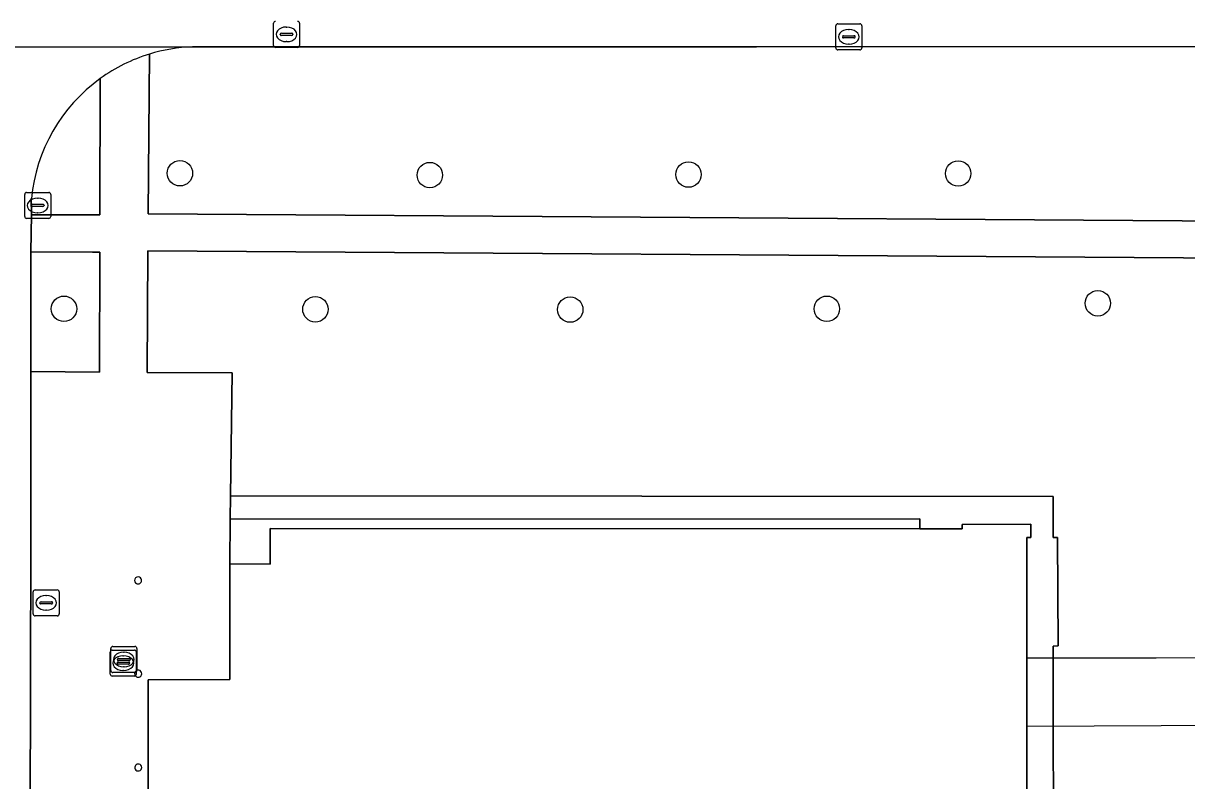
# Model space of a CAD drawing. Extents: x 161477 to 163040, y 383680 to 384871.
# Drawn here: x 162345.35 to 162390.1, y 384343.59 to 384372.7 of the extents above; entities that cross this region are included whole.
import ezdxf

# ---------------------------------------------------------------- set-up
doc = ezdxf.new("R2010")
doc.units = 0
for name, color, linetype in [('IMGEO_Berm_groen', 7, 'Continuous'), ('IMGEO_Boom', 7, 'Continuous'), ('IMGEO_Dek', 7, 'Continuous'), ('IMGEO_Groenvoorziening', 7, 'Continuous'), ('IMGEO_Kolk', 7, 'Continuous'), ('IMGEO_Pand', 7, 'Continuous'), ('IMGEO_Rijbaan_lokaal_open', 7, 'Continuous'), ('IMGEO_Terreindeel_onvherhard', 7, 'Continuous'), ('IMGEO_Voetpad_gesloten', 7, 'Continuous'), ('IMGEO_Voetpad_open', 7, 'Continuous')]:
    doc.layers.add(name, color=color, linetype=linetype)

msp = doc.modelspace()

# ---------------------------------------------------------------- linework, layer by layer
at = {"layer": 'IMGEO_Berm_groen'}
for points in [[(162350.205, 384371.52), (162350.158, 384365.377), (162425.894, 384364.863), (162425.896, 384365.557), (162425.914, 384370.45)], [(162423.885, 384371.708), (162422.293, 384371.749), (162409.717, 384371.797), (162394.185, 384371.816), (162373.552, 384371.801), (162351.862, 384371.801)], [(162345.665, 384365.965), (162345.672, 384365.339), (162348.091, 384365.336), (162348.301, 384365.336), (162348.315, 384370.579)]]:
    msp.add_lwpolyline(points, dxfattribs=at)
for centre, radius, start, end in [((162352.099, 384365.376), 6.429, 92.1145, 107.1352), ((162352.107, 384365.333), 6.472, 125.8594, 174.3997)]:
    msp.add_arc(centre, radius, start, end, dxfattribs=at)
at = {"layer": 'IMGEO_Boom'}
for centre in [(162351.38, 384366.94), (162360.99, 384366.87), (162370.94, 384366.89), (162381.31, 384366.93), (162386.68, 384361.94), (162346.92, 384361.73), (162356.59, 384361.71), (162366.39, 384361.7), (162376.26, 384361.73)]:
    msp.add_circle(centre, 0.489, dxfattribs=at)
at = {"layer": 'IMGEO_Dek'}
msp.add_lwpolyline([(162408.927, 384348.312), (162408.569, 384348.312), (162388.92, 384348.302), (162385.463, 384348.301), (162383.953, 384348.301), (162383.952, 384345.692), (162391.703, 384345.723), (162403.087, 384345.768), (162403.087, 384345.834), (162405.937, 384345.819), (162405.935, 384345.509), (162408.905, 384345.493)], close=True, dxfattribs=at)
at = {"layer": 'IMGEO_Groenvoorziening'}
msp.add_lwpolyline([(162348.298, 384363.902), (162348.018, 384363.903), (162345.641, 384363.913), (162345.646, 384359.322), (162348.285, 384359.292)], close=True, dxfattribs=at)
msp.add_lwpolyline([(162426.025, 384343.013), (162426.009, 384351.609), (162426.015, 384362.361), (162426.015, 384363.448), (162350.145, 384363.962), (162350.123, 384359.283), (162353.385, 384359.268), (162353.319, 384354.538), (162384.968, 384354.519), (162384.967, 384352.939), (162385.134, 384352.94), (162385.157, 384348.769), (162384.964, 384348.768), (162384.994, 384329.543)], dxfattribs=at)
at = {"layer": 'IMGEO_Kolk'}
for p, q in [((162354.98, 384371.852), (162354.98, 384372.704)), ((162355.239, 384372.272), (162355.239, 384372.284)), ((162355.282, 384372.321), (162355.68, 384372.321)), ((162355.468, 384372.558), (162355.493, 384372.558)), ((162355.723, 384372.284), (162355.723, 384372.272)), ((162355.981, 384372.704), (162355.981, 384371.852)), ((162376.604, 384371.757), (162376.604, 384372.609)), ((162376.679, 384372.683), (162377.531, 384372.683)), ((162377.092, 384372.463), (162377.117, 384372.463)), ((162377.605, 384372.609), (162377.605, 384371.757)), ((162355.677, 384372.235), (162355.279, 384372.235)), ((162355.491, 384371.998), (162355.466, 384371.998)), ((162376.863, 384372.177), (162376.863, 384372.189)), ((162377.301, 384372.14), (162376.903, 384372.14)), ((162376.906, 384372.226), (162377.304, 384372.226)), ((162377.115, 384371.903), (162377.09, 384371.903)), ((162377.347, 384372.189), (162377.347, 384372.177)), ((162355.907, 384371.778), (162355.055, 384371.778)), ((162377.531, 384371.683), (162376.679, 384371.683)), ((162345.41, 384365.276), (162345.41, 384366.128)), ((162345.485, 384366.202), (162346.337, 384366.202)), ((162346.411, 384366.128), (162346.411, 384365.276)), ((162345.669, 384365.696), (162345.669, 384365.708)), ((162346.107, 384365.659), (162345.709, 384365.659)), ((162345.712, 384365.745), (162346.11, 384365.745)), ((162345.898, 384365.982), (162345.923, 384365.982)), ((162346.153, 384365.708), (162346.153, 384365.696)), ((162346.337, 384365.202), (162345.485, 384365.202)), ((162345.921, 384365.422), (162345.896, 384365.422)), ((162345.735, 384350), (162345.735, 384350.852)), ((162345.81, 384350.926), (162346.662, 384350.926)), ((162346.736, 384350.852), (162346.736, 384350)), ((162345.994, 384350.42), (162345.994, 384350.432)), ((162346.432, 384350.383), (162346.034, 384350.383)), ((162346.037, 384350.469), (162346.435, 384350.469)), ((162346.223, 384350.706), (162346.248, 384350.706)), ((162346.478, 384350.432), (162346.478, 384350.42)), ((162346.662, 384349.926), (162345.81, 384349.926)), ((162346.246, 384350.146), (162346.221, 384350.146)), ((162348.722, 384347.823), (162348.722, 384348.675)), ((162348.777, 384348.61), (162349.629, 384348.61)), ((162348.797, 384348.749), (162349.649, 384348.749)), ((162349.723, 384348.675), (162349.723, 384347.823)), ((162348.702, 384347.684), (162348.702, 384348.536)), ((162348.961, 384348.104), (162348.961, 384348.116)), ((162348.981, 384348.243), (162348.981, 384348.255)), ((162349.004, 384348.153), (162349.402, 384348.153)), ((162349.419, 384348.206), (162349.021, 384348.206)), ((162349.024, 384348.292), (162349.422, 384348.292)), ((162349.19, 384348.39), (162349.215, 384348.39)), ((162349.21, 384348.529), (162349.235, 384348.529)), ((162349.445, 384348.116), (162349.445, 384348.104)), ((162349.465, 384348.255), (162349.465, 384348.243)), ((162349.703, 384348.536), (162349.703, 384347.684)), ((162349.649, 384347.749), (162348.797, 384347.749)), ((162349.399, 384348.067), (162349.001, 384348.067)), ((162349.213, 384347.83), (162349.188, 384347.83)), ((162349.233, 384347.969), (162349.208, 384347.969)), ((162349.629, 384347.61), (162348.777, 384347.61))]:
    msp.add_line(p, q, dxfattribs=at)
for points in [[(162354.98, 384371.852), (162354.98, 384372.704)], [(162355.981, 384372.704), (162355.981, 384371.852)], [(162376.604, 384371.757), (162376.604, 384372.609)], [(162376.679, 384372.683), (162377.531, 384372.683)], [(162377.605, 384372.609), (162377.605, 384371.757)], [(162355.907, 384371.778), (162355.055, 384371.778)], [(162377.531, 384371.683), (162376.679, 384371.683)], [(162345.41, 384365.276), (162345.41, 384366.128)], [(162345.485, 384366.202), (162346.337, 384366.202)], [(162346.411, 384366.128), (162346.411, 384365.276)], [(162346.337, 384365.202), (162345.485, 384365.202)], [(162345.735, 384350), (162345.735, 384350.852)], [(162345.81, 384350.926), (162346.662, 384350.926)], [(162346.736, 384350.852), (162346.736, 384350)], [(162346.662, 384349.926), (162345.81, 384349.926)], [(162348.722, 384347.823), (162348.722, 384348.675)], [(162348.777, 384348.61), (162349.629, 384348.61)], [(162348.797, 384348.749), (162349.649, 384348.749)], [(162349.723, 384348.675), (162349.723, 384347.823)], [(162348.702, 384347.684), (162348.702, 384348.536)], [(162349.703, 384348.536), (162349.703, 384347.684)], [(162349.649, 384347.749), (162348.797, 384347.749)], [(162349.629, 384347.61), (162348.777, 384347.61)]]:
    msp.add_lwpolyline(points, dxfattribs=at)
for centre, radius, start, end in [((162355.057, 384372.702), 0.0765, 91.552, 178.448), ((162355.057, 384372.702), 0.0765, 91.552, 178.448), ((162355.905, 384372.702), 0.0765, 1.552, 88.448), ((162355.905, 384372.702), 0.0765, 1.552, 88.448), ((162355.279, 384372.281), 0.0403, 85.8775, 175.7526), ((162355.684, 384372.283), 0.0386, 1.7309, 96.639), ((162376.681, 384372.607), 0.0765, 91.552, 178.448), ((162376.681, 384372.607), 0.0765, 91.552, 178.448), ((162377.529, 384372.607), 0.0765, 1.552, 88.448), ((162377.529, 384372.607), 0.0765, 1.552, 88.448), ((162355.057, 384371.854), 0.0765, 181.552, 268.448), ((162355.057, 384371.854), 0.0765, 181.552, 268.448), ((162355.276, 384372.271), 0.0366, 178.938, 274.7102), ((162355.68, 384372.278), 0.043, 264.8664, 352.4533), ((162355.905, 384371.854), 0.0765, 271.552, 358.448), ((162355.905, 384371.854), 0.0765, 271.552, 358.448), ((162376.903, 384372.186), 0.0403, 85.8775, 175.7526), ((162376.9, 384372.176), 0.0366, 178.938, 274.7102), ((162377.304, 384372.183), 0.043, 264.8664, 352.4533), ((162377.308, 384372.188), 0.0386, 1.7309, 96.639), ((162376.681, 384371.759), 0.0765, 181.552, 268.448), ((162376.681, 384371.759), 0.0765, 181.552, 268.448), ((162377.529, 384371.759), 0.0765, 271.552, 358.448), ((162377.529, 384371.759), 0.0765, 271.552, 358.448), ((162345.487, 384366.126), 0.0765, 91.552, 178.448), ((162345.487, 384366.126), 0.0765, 91.552, 178.448), ((162346.335, 384366.126), 0.0765, 1.552, 88.448), ((162346.335, 384366.126), 0.0765, 1.552, 88.448), ((162345.709, 384365.705), 0.0403, 85.8775, 175.7526), ((162345.706, 384365.695), 0.0366, 178.938, 274.7102), ((162346.11, 384365.702), 0.043, 264.8664, 352.4533), ((162346.114, 384365.707), 0.0386, 1.7309, 96.639), ((162345.487, 384365.278), 0.0765, 181.552, 268.448), ((162345.487, 384365.278), 0.0765, 181.552, 268.448), ((162346.335, 384365.278), 0.0765, 271.552, 358.448), ((162346.335, 384365.278), 0.0765, 271.552, 358.448), ((162345.812, 384350.85), 0.0765, 91.552, 178.448), ((162345.812, 384350.85), 0.0765, 91.552, 178.448), ((162346.66, 384350.85), 0.0765, 1.552, 88.448), ((162346.66, 384350.85), 0.0765, 1.552, 88.448), ((162346.034, 384350.429), 0.0403, 85.8775, 175.7526), ((162346.031, 384350.419), 0.0366, 178.938, 274.7102), ((162346.435, 384350.426), 0.043, 264.8664, 352.4533), ((162346.439, 384350.431), 0.0386, 1.7309, 96.639), ((162345.812, 384350.002), 0.0765, 181.552, 268.448), ((162345.812, 384350.002), 0.0765, 181.552, 268.448), ((162346.66, 384350.002), 0.0765, 271.552, 358.448), ((162346.66, 384350.002), 0.0765, 271.552, 358.448), ((162348.779, 384348.534), 0.0765, 91.552, 178.448), ((162348.779, 384348.534), 0.0765, 91.552, 178.448), ((162348.799, 384348.673), 0.0765, 91.552, 178.448), ((162348.799, 384348.673), 0.0765, 91.552, 178.448), ((162349.627, 384348.534), 0.0765, 1.552, 88.448), ((162349.627, 384348.534), 0.0765, 1.552, 88.448), ((162349.647, 384348.673), 0.0765, 1.552, 88.448), ((162349.647, 384348.673), 0.0765, 1.552, 88.448), ((162349.001, 384348.113), 0.0403, 85.8775, 175.7526), ((162349.021, 384348.252), 0.0403, 85.8775, 175.7526), ((162349.018, 384348.242), 0.0366, 178.938, 274.7102), ((162349.406, 384348.115), 0.0386, 1.7309, 96.639), ((162349.422, 384348.249), 0.043, 264.8664, 352.4533), ((162349.426, 384348.254), 0.0386, 1.7309, 96.639), ((162348.779, 384347.686), 0.0765, 181.552, 268.448), ((162348.779, 384347.686), 0.0765, 181.552, 268.448), ((162348.799, 384347.825), 0.0765, 181.552, 268.448), ((162348.799, 384347.825), 0.0765, 181.552, 268.448), ((162348.998, 384348.103), 0.0366, 178.938, 274.7102), ((162349.402, 384348.11), 0.043, 264.8664, 352.4533), ((162349.627, 384347.686), 0.0765, 271.552, 358.448), ((162349.627, 384347.686), 0.0765, 271.552, 358.448), ((162349.647, 384347.825), 0.0765, 271.552, 358.448), ((162349.647, 384347.825), 0.0765, 271.552, 358.448)]:
    msp.add_arc(centre, radius, start, end, dxfattribs=at)
for centre, major_axis, ratio, start_param, end_param in [((162355.467, 384372.278), (-0.387, 0.002), 0.722429, 4.712389, 7.853982), ((162355.492, 384372.278), (-0.39, 0.002), 0.717154, 1.570796, 4.712389), ((162377.091, 384372.183), (-0.387, 0.002), 0.722429, 4.712389, 7.853982), ((162377.116, 384372.183), (-0.39, 0.002), 0.717154, 1.570796, 4.712389), ((162345.897, 384365.702), (-0.387, 0.002), 0.722429, 4.712389, 7.853982), ((162345.922, 384365.702), (-0.39, 0.002), 0.717154, 1.570796, 4.712389), ((162346.222, 384350.426), (-0.387, 0.002), 0.722429, 4.712389, 7.853982), ((162346.247, 384350.426), (-0.39, 0.002), 0.717154, 1.570796, 4.712389), ((162349.189, 384348.11), (-0.387, 0.002), 0.722429, 4.712389, 7.853982), ((162349.209, 384348.249), (-0.387, 0.002), 0.722429, 4.712389, 7.853982), ((162349.214, 384348.11), (-0.39, 0.002), 0.717154, 1.570796, 4.712389), ((162349.234, 384348.249), (-0.39, 0.002), 0.717154, 1.570796, 4.712389)]:
    msp.add_ellipse(centre, major_axis=major_axis, ratio=ratio, start_param=start_param, end_param=end_param, dxfattribs=at)
at = {"layer": 'IMGEO_Pand'}
msp.add_lwpolyline([(162383.947, 384251.889), (162383.933, 384268.831), (162383.954, 384352.936), (162384.104, 384352.936), (162384.102, 384353.446), (162381.468, 384353.437), (162381.468, 384353.277), (162379.838, 384353.278), (162354.852, 384353.291), (162354.855, 384351.919), (162353.304, 384351.921), (162353.303, 384347.483), (162350.161, 384347.467), (162350.146, 384329.545), (162350.016, 384329.545), (162350.016, 384329.645), (162349.595, 384329.63), (162349.594, 384299.689), (162349.589, 384296.817), (162349.589, 384296.714), (162349.585, 384266.072)], dxfattribs=at)
for centre, radius, start, end in [((162349.772, 384351.288), 0.135, 45.3953, 224.9039), ((162349.772, 384351.288), 0.135, 225.0967, 45.2025), ((162349.776, 384347.704), 0.137, 358.9471, 239.398), ((162349.776, 384347.703), 0.136, 239.2217, 359.1234), ((162349.778, 384344.097), 0.133, 22.6488, 225.8261), ((162349.778, 384344.097), 0.133, 225.7783, 22.6966)]:
    msp.add_arc(centre, radius, start, end, dxfattribs=at)
at = {"layer": 'IMGEO_Rijbaan_lokaal_open'}
for points in [[(162235.365, 384375.809), (162235.213, 384375.81), (162235.194, 384371.776), (162235.562, 384371.78), (162246.62, 384373.804), (162247.174, 384373.809), (162249.182, 384371.787), (162270.638, 384371.806), (162283.369, 384371.791), (162285.506, 384371.799), (162291.306, 384371.803), (162306.88, 384371.793), (162332.391, 384371.802), (162335.917, 384371.768), (162336.121, 384371.767), (162337.233, 384371.769), (162351.862, 384371.801), (162373.552, 384371.801), (162394.185, 384371.816), (162409.717, 384371.797), (162422.293, 384371.749), (162423.885, 384371.708)], [(162351.862, 384371.801), (162337.233, 384371.769)], [(162345.575, 384300.82), (162345.575, 384301.098), (162345.586, 384326.11), (162345.645, 384352.813), (162345.646, 384359.322), (162345.641, 384363.913), (162345.672, 384365.339), (162345.665, 384365.965)]]:
    msp.add_lwpolyline(points, dxfattribs=at)
for centre, radius, start, end in [((162352.103, 384365.339), 6.466, 107.0713, 125.8646), ((162352.099, 384365.376), 6.429, 92.1145, 107.1352), ((162352.107, 384365.333), 6.472, 125.8594, 174.3997)]:
    msp.add_arc(centre, radius, start, end, dxfattribs=at)
at = {"layer": 'IMGEO_Terreindeel_onvherhard'}
msp.add_lwpolyline([(162384.968, 384354.519), (162353.319, 384354.538), (162353.307, 384353.648), (162379.838, 384353.652), (162379.838, 384353.278), (162381.468, 384353.277), (162381.468, 384353.437), (162384.102, 384353.446), (162384.104, 384352.936), (162383.954, 384352.936), (162383.933, 384268.831), (162383.947, 384251.889), (162384.962, 384251.915), (162384.967, 384268.885), (162384.971, 384274.205), (162384.979, 384288.629), (162384.963, 384308.831), (162384.951, 384325.591), (162384.994, 384329.543), (162384.964, 384348.768), (162385.157, 384348.769), (162385.134, 384352.94), (162384.967, 384352.939)], close=True, dxfattribs=at)
at = {"layer": 'IMGEO_Voetpad_gesloten'}
msp.add_lwpolyline([(162408.927, 384348.312), (162408.569, 384348.312), (162388.92, 384348.302), (162385.463, 384348.301), (162383.953, 384348.301), (162383.952, 384345.692), (162391.703, 384345.723), (162403.087, 384345.768), (162403.087, 384345.834), (162405.937, 384345.819), (162405.935, 384345.509), (162408.905, 384345.493)], close=True, dxfattribs=at)
at = {"layer": 'IMGEO_Voetpad_open'}
for points in [[(162425.917, 384371.315), (162425.914, 384370.45), (162425.896, 384365.557), (162425.894, 384364.863), (162350.158, 384365.377), (162350.205, 384371.52)], [(162348.315, 384370.579), (162348.301, 384365.336), (162348.091, 384365.336), (162345.672, 384365.339), (162345.641, 384363.913), (162348.018, 384363.903), (162348.298, 384363.902), (162348.285, 384359.292), (162345.646, 384359.322), (162345.645, 384352.813), (162345.586, 384326.11), (162345.575, 384301.098), (162345.575, 384300.82)], [(162350.161, 384347.467), (162353.303, 384347.483), (162353.304, 384351.921), (162353.307, 384353.648), (162353.319, 384354.538), (162353.385, 384359.268), (162350.123, 384359.283), (162350.145, 384363.962), (162426.015, 384363.448), (162426.015, 384362.361), (162426.009, 384351.609), (162426.025, 384343.013)], [(162347.092, 384299.628), (162348.791, 384299.67), (162349.594, 384299.689), (162349.595, 384329.63), (162350.016, 384329.645), (162350.016, 384329.545), (162350.146, 384329.545), (162350.161, 384347.467)]]:
    msp.add_lwpolyline(points, dxfattribs=at)
msp.add_lwpolyline([(162354.852, 384353.291), (162379.838, 384353.278), (162379.838, 384353.652), (162353.307, 384353.648), (162353.304, 384351.921), (162354.855, 384351.919)], close=True, dxfattribs=at)
for centre, radius, start, end in [((162352.103, 384365.339), 6.466, 107.0713, 125.8646), ((162349.772, 384351.288), 0.135, 45.3953, 224.9039), ((162349.772, 384351.288), 0.135, 225.0967, 45.2025), ((162349.776, 384347.704), 0.137, 358.9471, 239.398), ((162349.776, 384347.703), 0.136, 239.2217, 359.1234), ((162349.778, 384344.097), 0.133, 22.6488, 225.8261), ((162349.778, 384344.097), 0.133, 225.7783, 22.6966)]:
    msp.add_arc(centre, radius, start, end, dxfattribs=at)

doc.saveas('drawing.dxf')
